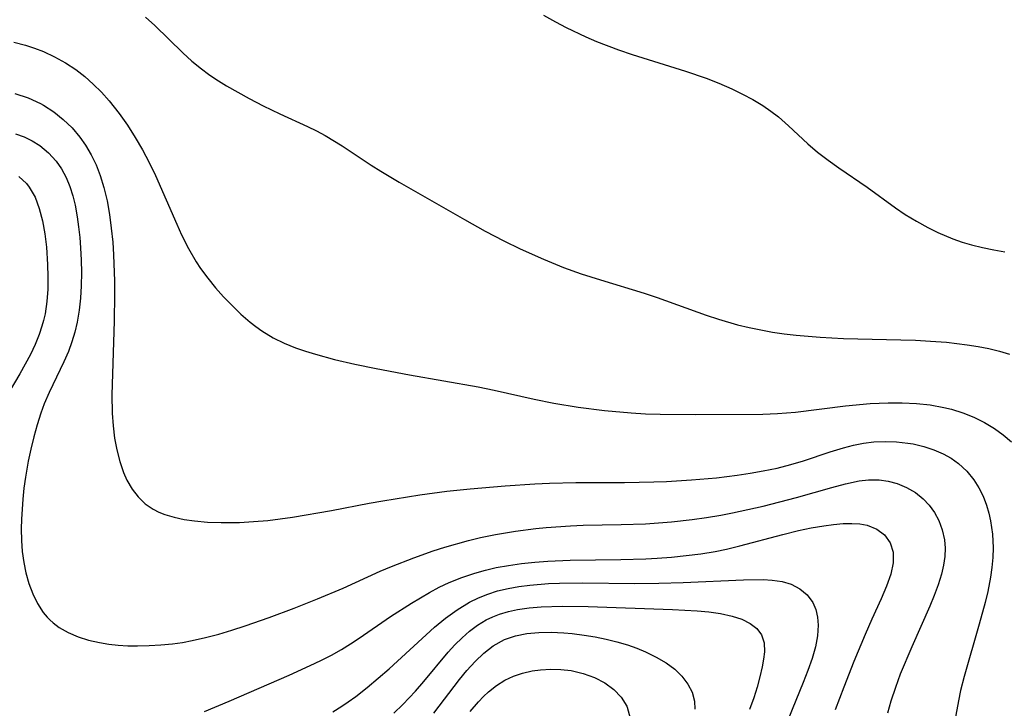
# Model space of a CAD drawing. Header units: inches. Extents: x 1073367 to 1082519, y 1569854 to 1574957.
# Tile 555 of 565: x 1080555 to 1080686, y 1574132 to 1574224. Entities that reach past the tile are written whole.
import ezdxf

# ---------------------------------------------------------------- set-up
doc = ezdxf.new("R2010")
doc.units = ezdxf.units.IN
doc.header["$MEASUREMENT"] = 0
doc.layers.add('CGG_CurvaNivelLidar_v1', color=7, linetype='Continuous', lineweight=30, true_color=0x008008)

msp = doc.modelspace()

# ---------------------------------------------------------------- linework, layer by layer
at = {"layer": 'CGG_CurvaNivelLidar_v1'}
for points in [[(1080571.92, 1574224.5212, 83), (1080573.1551, 1574223.4025, 83), (1080576.9206, 1574219.772, 83), (1080578.1191, 1574218.6561, 83), (1080579.3665, 1574217.609, 83), (1080580.313, 1574216.911, 83), (1080581.2927, 1574216.2522, 83), (1080582.7317, 1574215.3568, 83), (1080584.2091, 1574214.5019, 83), (1080585.7159, 1574213.6808, 83), (1080587.5989, 1574212.7116, 83), (1080589.8174, 1574211.6411, 83), (1080593.4933, 1574209.9477, 83), (1080594.7092, 1574209.3475, 83), (1080595.8626, 1574208.7289, 83), (1080598.1082, 1574207.3827, 83), (1080601.9671, 1574204.8149, 83), (1080603.2822, 1574203.9789, 83), (1080605.7094, 1574202.5448, 83), (1080614.414, 1574197.5499, 83), (1080617.1835, 1574196.0067, 83), (1080619.639, 1574194.7179, 83), (1080621.8397, 1574193.6454, 83), (1080624.9475, 1574192.2561, 83), (1080627.5843, 1574191.1797, 83), (1080629.9323, 1574190.3284, 83), (1080632.5061, 1574189.5056, 83), (1080638.3317, 1574187.7418, 83), (1080640.0678, 1574187.1631, 83), (1080646.6214, 1574184.8005, 83), (1080648.2425, 1574184.2603, 83), (1080650.7611, 1574183.5385, 83), (1080652.3054, 1574183.1668, 83), (1080653.8606, 1574182.84, 83), (1080655.425, 1574182.5569, 83), (1080656.9976, 1574182.3187, 83), (1080658.5634, 1574182.1307, 83), (1080661.7606, 1574181.8762, 83), (1080664.8986, 1574181.7203, 83), (1080672.5093, 1574181.5404, 83), (1080674.4957, 1574181.4675, 83), (1080676.4762, 1574181.3627, 83), (1080678.588, 1574181.1979, 83), (1080681.3523, 1574180.8702, 83), (1080682.8106, 1574180.6448, 83), (1080684.2507, 1574180.3692, 83), (1080685.6662, 1574180.0224, 83), (1080687.017, 1574179.5964, 83)], [(1080624.9376, 1574224.797, 83.5), (1080626.5517, 1574223.8768, 83.5), (1080627.9669, 1574223.1261, 83.5), (1080630.5571, 1574221.8934, 83.5), (1080631.9947, 1574221.2793, 83.5), (1080634.9186, 1574220.1577, 83.5), (1080636.7361, 1574219.5422, 83.5), (1080643.8284, 1574217.3269, 83.5), (1080646.5917, 1574216.3649, 83.5), (1080648.3083, 1574215.6979, 83.5), (1080650.0393, 1574214.9446, 83.5), (1080651.4452, 1574214.2666, 83.5), (1080652.8116, 1574213.5356, 83.5), (1080654.128, 1574212.7403, 83.5), (1080655.197, 1574212.0061, 83.5), (1080656.217, 1574211.2153, 83.5), (1080657.5752, 1574210.0149, 83.5), (1080660.1435, 1574207.6257, 83.5), (1080661.4357, 1574206.5274, 83.5), (1080662.829, 1574205.461, 83.5), (1080664.2685, 1574204.4462, 83.5), (1080668.0588, 1574201.8827, 83.5), (1080671.8368, 1574199.1169, 83.5), (1080673.1235, 1574198.2314, 83.5), (1080674.5989, 1574197.3142, 83.5), (1080676.1188, 1574196.4704, 83.5), (1080677.4474, 1574195.81, 83.5), (1080679.4459, 1574194.9644, 83.5), (1080680.6864, 1574194.5366, 83.5), (1080681.9501, 1574194.1682, 83.5), (1080683.4108, 1574193.8132, 83.5), (1080684.8909, 1574193.5126, 83.5), (1080686.3854, 1574193.2534, 83.5)], [(1080554.376, 1574221.199, 82.5), (1080555.9284, 1574220.7731, 82.5), (1080557.1387, 1574220.3752, 82.5), (1080558.3252, 1574219.9194, 82.5), (1080559.824, 1574219.2331, 82.5), (1080561.266, 1574218.4415, 82.5), (1080562.6406, 1574217.5413, 82.5), (1080563.8392, 1574216.6114, 82.5), (1080564.976, 1574215.5985, 82.5), (1080566.0558, 1574214.5158, 82.5), (1080567.0799, 1574213.3722, 82.5), (1080568.4077, 1574211.6917, 82.5), (1080569.5177, 1574210.1228, 82.5), (1080570.5653, 1574208.501, 82.5), (1080571.5437, 1574206.8288, 82.5), (1080572.4318, 1574205.1357, 82.5), (1080573.2563, 1574203.4053, 82.5), (1080576.0873, 1574196.9248, 82.5), (1080576.7453, 1574195.513, 82.5), (1080577.6502, 1574193.7108, 82.5), (1080578.6674, 1574191.9331, 82.5), (1080579.2473, 1574191.0445, 82.5), (1080580.2127, 1574189.7313, 82.5), (1080581.2488, 1574188.4745, 82.5), (1080582.3363, 1574187.2622, 82.5), (1080583.4686, 1574186.083, 82.5), (1080584.6418, 1574184.9528, 82.5), (1080585.8639, 1574183.8884, 82.5), (1080586.632, 1574183.2849, 82.5), (1080587.4254, 1574182.7187, 82.5), (1080588.9424, 1574181.7987, 82.5), (1080590.4036, 1574181.0856, 82.5), (1080591.9225, 1574180.4716, 82.5), (1080593.2274, 1574180.0171, 82.5), (1080594.556, 1574179.6047, 82.5), (1080597.1094, 1574178.9128, 82.5), (1080599.812, 1574178.2791, 82.5), (1080602.6507, 1574177.6897, 82.5), (1080607.0758, 1574176.8716, 82.5), (1080616.2441, 1574175.2582, 82.5), (1080618.361, 1574174.8259, 82.5), (1080623.6721, 1574173.6363, 82.5), (1080626.3277, 1574173.1043, 82.5), (1080629.5557, 1574172.5737, 82.5), (1080633.0782, 1574172.1226, 82.5), (1080636.6147, 1574171.7964, 82.5), (1080638.5192, 1574171.6836, 82.5), (1080640.491, 1574171.6176, 82.5), (1080645.1221, 1574171.5801, 82.5), (1080654.1387, 1574171.6432, 82.5), (1080656.0921, 1574171.7144, 82.5), (1080658.4929, 1574171.9019, 82.5), (1080665.1529, 1574172.7299, 82.5), (1080668.4309, 1574173.0425, 82.5), (1080670.8334, 1574173.1485, 82.5), (1080672.7211, 1574173.1439, 82.5), (1080674.596, 1574173.0526, 82.5), (1080676.4488, 1574172.8578, 82.5), (1080678.2673, 1574172.5333, 82.5), (1080679.2854, 1574172.2774, 82.5), (1080680.797, 1574171.795, 82.5), (1080682.263, 1574171.2063, 82.5), (1080683.6728, 1574170.5125, 82.5), (1080685.012, 1574169.7074, 82.5), (1080686.1694, 1574168.8621, 82.5), (1080687.2528, 1574167.9281, 82.5)], [(1080554.5347, 1574214.3184, 82), (1080556.2881, 1574213.7456, 82), (1080557.9626, 1574212.9895, 82), (1080558.3586, 1574212.7726, 82), (1080559.7149, 1574211.8987, 82), (1080560.9791, 1574210.8883, 82), (1080562.1439, 1574209.7577, 82), (1080563.195, 1574208.5142, 82), (1080563.9362, 1574207.4527, 82), (1080564.6899, 1574206.1725, 82), (1080565.3476, 1574204.8293, 82), (1080565.9035, 1574203.4303, 82), (1080566.3935, 1574201.8335, 82), (1080566.807, 1574200.0572, 82), (1080567.1276, 1574198.2421, 82), (1080567.3736, 1574196.3999, 82), (1080567.557, 1574194.5386, 82), (1080567.6735, 1574192.8581, 82), (1080567.7969, 1574189.3286, 82), (1080567.8118, 1574187.5589, 82), (1080567.7672, 1574184.0197, 82), (1080567.4624, 1574174.2104, 82), (1080567.4875, 1574171.7367, 82), (1080567.6076, 1574170.0798, 82), (1080567.8136, 1574168.449, 82), (1080568.1068, 1574166.8567, 82), (1080568.4951, 1574165.3187, 82), (1080568.993, 1574163.8559, 82), (1080569.4503, 1574162.8284, 82), (1080570.1384, 1574161.6497, 82), (1080570.9534, 1574160.5946, 82), (1080571.8886, 1574159.6845, 82), (1080572.9443, 1574158.9485, 82), (1080573.6944, 1574158.5759, 82), (1080574.4917, 1574158.2686, 82), (1080575.7497, 1574157.8952, 82), (1080577.08, 1574157.606, 82), (1080578.4665, 1574157.3954, 82), (1080580.2079, 1574157.2391, 82), (1080581.9937, 1574157.1748, 82), (1080583.2112, 1574157.1755, 82), (1080584.4384, 1574157.2065, 82), (1080586.3314, 1574157.3068, 82), (1080588.2312, 1574157.4727, 82), (1080591.503, 1574157.9074, 82), (1080596.6933, 1574158.7972, 82), (1080601.7371, 1574159.7715, 82), (1080603.533, 1574160.0876, 82), (1080608.4849, 1574160.8825, 82), (1080612.0543, 1574161.3528, 82), (1080615.169, 1574161.6696, 82), (1080619.8307, 1574162.075, 82), (1080623.779, 1574162.3363, 82), (1080625.755, 1574162.4319, 82), (1080629.245, 1574162.5298, 82), (1080635.7414, 1574162.5312, 82), (1080639.6401, 1574162.5927, 82), (1080641.3074, 1574162.6605, 82), (1080644.6392, 1574162.8645, 82), (1080647.9627, 1574163.1652, 82), (1080650.707, 1574163.5008, 82), (1080652.444, 1574163.7588, 82), (1080654.1713, 1574164.0607, 82), (1080656.0411, 1574164.4515, 82), (1080657.8897, 1574164.9144, 82), (1080659.547, 1574165.4063, 82), (1080663.0956, 1574166.5954, 82), (1080664.8703, 1574167.1425, 82), (1080666.2167, 1574167.4864, 82), (1080667.571, 1574167.7542, 82), (1080668.9301, 1574167.9302, 82), (1080670.448, 1574168.0022, 82), (1080671.9587, 1574167.9497, 82), (1080673.4518, 1574167.7795, 82), (1080674.1882, 1574167.6509, 82), (1080675.5718, 1574167.3259, 82), (1080676.9089, 1574166.8935, 82), (1080678.1826, 1574166.3424, 82), (1080679.2434, 1574165.7435, 82), (1080680.2272, 1574165.0404, 82), (1080681.3146, 1574164.0352, 82), (1080682.2529, 1574162.8881, 82), (1080682.9164, 1574161.8242, 82), (1080683.4713, 1574160.6851, 82), (1080683.924, 1574159.4858, 82), (1080684.2245, 1574158.4548, 82), (1080684.4625, 1574157.3978, 82), (1080684.7259, 1574155.618, 82), (1080684.8193, 1574153.8034, 82), (1080684.7742, 1574152.5103, 82), (1080684.6501, 1574151.2103, 82), (1080684.4624, 1574149.9063, 82), (1080684.0958, 1574147.9996, 82), (1080683.7507, 1574146.5515, 82), (1080682.9562, 1574143.6603, 82), (1080680.955, 1574136.6809, 82), (1080680.4905, 1574134.8285, 82), (1080680.1919, 1574133.4562, 82), (1080679.7362, 1574130.8126, 82)], [(1080554.6138, 1574208.9837, 81.5), (1080555.7549, 1574208.5603, 81.5), (1080556.8431, 1574208.0332, 81.5), (1080557.864, 1574207.3985, 81.5), (1080559.0239, 1574206.4481, 81.5), (1080560.0378, 1574205.3368, 81.5), (1080560.7621, 1574204.2916, 81.5), (1080561.3691, 1574203.1566, 81.5), (1080561.8499, 1574201.9728, 81.5), (1080562.2362, 1574200.7306, 81.5), (1080562.5453, 1574199.4431, 81.5), (1080562.8228, 1574197.9274, 81.5), (1080563.0143, 1574196.5581, 81.5), (1080563.163, 1574195.1711, 81.5), (1080563.2735, 1574193.7725, 81.5), (1080563.3565, 1574192.1402, 81.5), (1080563.3903, 1574190.5057, 81.5), (1080563.3651, 1574188.7219, 81.5), (1080563.2749, 1574187.0964, 81.5), (1080563.1064, 1574185.4863, 81.5), (1080562.8408, 1574183.8977, 81.5), (1080562.5242, 1574182.5653, 81.5), (1080562.1279, 1574181.2552, 81.5), (1080561.657, 1574179.97, 81.5), (1080561.0622, 1574178.5863, 81.5), (1080559.1002, 1574174.4952, 81.5), (1080558.4523, 1574173.0051, 81.5), (1080557.985, 1574171.7675, 81.5), (1080557.4797, 1574170.1988, 81.5), (1080557.0424, 1574168.6018, 81.5), (1080556.659, 1574166.9833, 81.5), (1080556.3188, 1574165.3492, 81.5), (1080555.9421, 1574163.2344, 81.5), (1080555.7366, 1574161.7722, 81.5), (1080555.5778, 1574160.3053, 81.5), (1080555.4107, 1574157.6501, 81.5), (1080555.3869, 1574156.3289, 81.5), (1080555.4156, 1574154.8147, 81.5), (1080555.5187, 1574153.3195, 81.5), (1080555.7073, 1574151.8852, 81.5), (1080555.9897, 1574150.4865, 81.5), (1080556.3987, 1574149.0514, 81.5), (1080556.9188, 1574147.6834, 81.5), (1080557.5525, 1574146.4005, 81.5), (1080558.3095, 1574145.226, 81.5), (1080558.8337, 1574144.582, 81.5), (1080559.1703, 1574144.2288, 81.5), (1080559.6132, 1574143.8244, 81.5), (1080560.4276, 1574143.2182, 81.5), (1080561.6411, 1574142.5308, 81.5), (1080562.9577, 1574141.9726, 81.5), (1080564.3534, 1574141.528, 81.5), (1080565.8096, 1574141.1886, 81.5), (1080567.0397, 1574140.9863, 81.5), (1080568.2935, 1574140.8502, 81.5), (1080569.565, 1574140.7768, 81.5), (1080570.8493, 1574140.7556, 81.5), (1080572.4073, 1574140.7865, 81.5), (1080573.9711, 1574140.8771, 81.5), (1080575.535, 1574141.0318, 81.5), (1080576.8536, 1574141.2175, 81.5), (1080578.1659, 1574141.4556, 81.5), (1080579.9333, 1574141.8589, 81.5), (1080581.6955, 1574142.3309, 81.5), (1080583.4478, 1574142.853, 81.5), (1080585.1895, 1574143.416, 81.5), (1080588.401, 1574144.5376, 81.5), (1080591.7187, 1574145.7763, 81.5), (1080594.8519, 1574147.0201, 81.5), (1080598.2418, 1574148.4584, 81.5), (1080603.2029, 1574150.718, 81.5), (1080604.6748, 1574151.3361, 81.5), (1080607.6477, 1574152.4985, 81.5), (1080610.2252, 1574153.4057, 81.5), (1080611.7852, 1574153.9058, 81.5), (1080614.9354, 1574154.8063, 81.5), (1080616.5268, 1574155.1943, 81.5), (1080618.5551, 1574155.6124, 81.5), (1080621.1915, 1574156.0451, 81.5), (1080623.9184, 1574156.391, 81.5), (1080625.2871, 1574156.5286, 81.5), (1080628.5157, 1574156.7547, 81.5), (1080630.2077, 1574156.819, 81.5), (1080635.2789, 1574156.9177, 81.5), (1080638.5278, 1574157.0268, 81.5), (1080641.9955, 1574157.2866, 81.5), (1080644.7402, 1574157.5994, 81.5), (1080646.6542, 1574157.869, 81.5), (1080648.5631, 1574158.1858, 81.5), (1080650.1236, 1574158.4852, 81.5), (1080654.1706, 1574159.3767, 81.5), (1080658.6392, 1574160.5072, 81.5), (1080663.3296, 1574161.8595, 81.5), (1080665.1745, 1574162.3572, 81.5), (1080666.9912, 1574162.7293, 81.5), (1080668.2199, 1574162.8681, 81.5), (1080668.8913, 1574162.8902, 81.5), (1080669.6344, 1574162.8627, 81.5), (1080670.8593, 1574162.6938, 81.5), (1080672.0414, 1574162.3792, 81.5), (1080673.2963, 1574161.8623, 81.5), (1080674.4589, 1574161.1843, 81.5), (1080675.5041, 1574160.3519, 81.5), (1080676.3158, 1574159.483, 81.5), (1080677.0086, 1574158.5128, 81.5), (1080677.5771, 1574157.4598, 81.5), (1080678.0512, 1574156.2097, 81.5), (1080678.3455, 1574154.8958, 81.5), (1080678.4393, 1574153.7885, 81.5), (1080678.3986, 1574152.6826, 81.5), (1080678.2279, 1574151.5032, 81.5), (1080677.9497, 1574150.3147, 81.5), (1080677.5099, 1574148.8962, 81.5), (1080676.9803, 1574147.4724, 81.5), (1080676.3865, 1574146.0452, 81.5), (1080673.9841, 1574140.6494, 81.5), (1080672.4575, 1574136.9891, 81.5), (1080671.7928, 1574135.2063, 81.5), (1080671.2064, 1574133.4026, 81.5), (1080670.7711, 1574131.7976, 81.5)], [(1080555.0753, 1574203.2704, 81), (1080556.0756, 1574202.3309, 81), (1080556.446, 1574201.8652, 81), (1080557.2184, 1574200.5233, 81), (1080557.7886, 1574199.0082, 81), (1080558.2073, 1574197.3694, 81), (1080558.5119, 1574195.6451, 81), (1080558.7288, 1574193.8651, 81), (1080558.8971, 1574191.5803, 81), (1080558.9423, 1574189.9203, 81), (1080558.9122, 1574188.263, 81), (1080558.7896, 1574186.6189, 81), (1080558.5504, 1574184.9981, 81), (1080558.3529, 1574184.0993, 81), (1080558.144, 1574183.3436, 81), (1080557.7738, 1574182.2529, 81), (1080557.2214, 1574180.9036, 81), (1080556.5934, 1574179.5761, 81), (1080555.9072, 1574178.2683, 81), (1080555.1769, 1574176.9784, 81), (1080553.6345, 1574174.3887, 81)], [(1080579.7889, 1574132.0382, 81), (1080583.0507, 1574133.3783, 81), (1080591.0598, 1574136.8529, 81), (1080593.8621, 1574138.123, 81), (1080595.2817, 1574138.8071, 81), (1080596.679, 1574139.5254, 81), (1080598.0465, 1574140.2916, 81), (1080599.225, 1574141.0159, 81), (1080600.3834, 1574141.7743, 81), (1080604.5723, 1574144.654, 81), (1080607.3406, 1574146.4547, 81), (1080609.7682, 1574147.8852, 81), (1080611.0519, 1574148.5721, 81), (1080612.3613, 1574149.1965, 81), (1080614.0582, 1574149.874, 81), (1080615.7969, 1574150.4479, 81), (1080617.2135, 1574150.8461, 81), (1080618.6493, 1574151.1837, 81), (1080620.2957, 1574151.485, 81), (1080622.0212, 1574151.7252, 81), (1080623.7624, 1574151.9077, 81), (1080625.5155, 1574152.0424, 81), (1080628.5038, 1574152.1776, 81), (1080635.2477, 1574152.2671, 81), (1080638.5546, 1574152.3529, 81), (1080640.0634, 1574152.4313, 81), (1080642.0033, 1574152.5781, 81), (1080643.9395, 1574152.777, 81), (1080645.87, 1574153.0307, 81), (1080647.7918, 1574153.3459, 81), (1080649.308, 1574153.6471, 81), (1080651.099, 1574154.0703, 81), (1080656.8312, 1574155.6071, 81), (1080658.904, 1574156.1101, 81), (1080660.5941, 1574156.4704, 81), (1080662.2549, 1574156.763, 81), (1080663.5754, 1574156.9363, 81), (1080664.8535, 1574157.0436, 81), (1080665.9873, 1574157.0739, 81), (1080667.0607, 1574157.0125, 81), (1080668.0599, 1574156.8277, 81), (1080669.3137, 1574156.3137, 81), (1080670.3402, 1574155.53, 81), (1080671.1004, 1574154.4799, 81), (1080671.5051, 1574153.238, 81), (1080671.5117, 1574151.8171, 81), (1080671.1872, 1574150.2914, 81), (1080670.6258, 1574148.6922, 81), (1080669.9143, 1574147.0392, 81), (1080668.6555, 1574144.3192, 81), (1080667.7547, 1574142.2634, 81), (1080666.2782, 1574138.6881, 81), (1080664.92, 1574135.2532, 81), (1080663.7877, 1574132.224, 81)], [(1080596.8775, 1574131.9514, 80.5), (1080598.0747, 1574132.7073, 80.5), (1080598.9342, 1574133.294, 80.5), (1080599.929, 1574134.0178, 80.5), (1080601.4445, 1574135.2058, 80.5), (1080602.9236, 1574136.4456, 80.5), (1080604.3775, 1574137.7185, 80.5), (1080610.4169, 1574143.2344, 80.5), (1080611.9055, 1574144.4593, 80.5), (1080613.4565, 1574145.5782, 80.5), (1080615.0809, 1574146.5591, 80.5), (1080616.2867, 1574147.1522, 80.5), (1080617.5324, 1574147.656, 80.5), (1080618.8139, 1574148.0693, 80.5), (1080620.213, 1574148.4096, 80.5), (1080621.6419, 1574148.6642, 80.5), (1080623.0941, 1574148.8516, 80.5), (1080625.589, 1574149.0511, 80.5), (1080627.0576, 1574149.1136, 80.5), (1080630.1116, 1574149.1534, 80.5), (1080637.0787, 1574149.0855, 80.5), (1080640.3023, 1574149.1147, 80.5), (1080643.5405, 1574149.2186, 80.5), (1080651.5608, 1574149.5707, 80.5), (1080654.1791, 1574149.5983, 80.5), (1080655.4103, 1574149.5323, 80.5), (1080656.7174, 1574149.3371, 80.5), (1080657.922, 1574148.9783, 80.5), (1080659.0768, 1574148.3731, 80.5), (1080660.0442, 1574147.559, 80.5), (1080660.7838, 1574146.5552, 80.5), (1080661.1853, 1574145.6212, 80.5), (1080661.422, 1574144.5963, 80.5), (1080661.5042, 1574143.5032, 80.5), (1080661.4096, 1574142.1022, 80.5), (1080661.1385, 1574140.651, 80.5), (1080660.703, 1574139.0812, 80.5), (1080660.157, 1574137.486, 80.5), (1080659.5365, 1574135.8732, 80.5), (1080656.4916, 1574128.4844, 80.5)], [(1080605.0207, 1574131.7792, 80), (1080606.2106, 1574132.9406, 80), (1080607.8761, 1574134.703, 80), (1080608.9902, 1574135.9969, 80), (1080612.2314, 1574139.9001, 80), (1080613.1423, 1574140.8971, 80), (1080614.0886, 1574141.8395, 80), (1080615.0811, 1574142.7102, 80), (1080616.1673, 1574143.5157, 80), (1080617.3174, 1574144.2089, 80), (1080618.1741, 1574144.6246, 80), (1080619.0616, 1574144.9749, 80), (1080620.2542, 1574145.3349, 80), (1080621.4854, 1574145.6022, 80), (1080623.0395, 1574145.827, 80), (1080624.63, 1574145.9644, 80), (1080627.424, 1574146.0619, 80), (1080630.8722, 1574146.0254, 80), (1080642.1226, 1574145.5859, 80), (1080645.379, 1574145.4115, 80), (1080646.9437, 1574145.2717, 80), (1080648.4867, 1574145.0658, 80), (1080650.0821, 1574144.7282, 80), (1080651.3458, 1574144.3065, 80), (1080652.4488, 1574143.758, 80), (1080653.3449, 1574143.0739, 80), (1080653.9754, 1574142.2372, 80), (1080654.3043, 1574141.1739, 80), (1080654.3466, 1574139.9603, 80), (1080654.24, 1574138.9908, 80), (1080654.0536, 1574137.9673, 80), (1080653.7525, 1574136.6392, 80), (1080653.3823, 1574135.2589, 80), (1080652.9413, 1574133.8472, 80), (1080652.3821, 1574132.2992, 80)], [(1080610.3228, 1574131.815, 79.5), (1080613.7634, 1574136.2912, 79.5), (1080614.7321, 1574137.4627, 79.5), (1080615.843, 1574138.682, 79.5), (1080617.0096, 1574139.7913, 79.5), (1080618.2485, 1574140.7523, 79.5), (1080619.7614, 1574141.5981, 79.5), (1080621.2038, 1574142.0923, 79.5), (1080622.7327, 1574142.3925, 79.5), (1080624.3261, 1574142.5406, 79.5), (1080625.9657, 1574142.5676, 79.5), (1080627.6359, 1574142.495, 79.5), (1080628.7403, 1574142.3991, 79.5), (1080630.3392, 1574142.1946, 79.5), (1080631.8065, 1574141.9492, 79.5), (1080633.2649, 1574141.6514, 79.5), (1080634.7048, 1574141.2973, 79.5), (1080636.1152, 1574140.8795, 79.5), (1080637.3433, 1574140.4449, 79.5), (1080638.5308, 1574139.9566, 79.5), (1080639.9421, 1574139.2757, 79.5), (1080641.2508, 1574138.508, 79.5), (1080642.4231, 1574137.638, 79.5), (1080643.3773, 1574136.7026, 79.5), (1080644.1527, 1574135.6755, 79.5), (1080644.7229, 1574134.5721, 79.5), (1080645.0499, 1574133.4034, 79.5), (1080645.112, 1574132.316, 79.5)], [(1080615.1575, 1574132.0368, 79), (1080616.2833, 1574133.3206, 79), (1080616.9395, 1574133.9998, 79), (1080617.6183, 1574134.6385, 79), (1080618.6697, 1574135.4886, 79), (1080619.7915, 1574136.2025, 79), (1080620.944, 1574136.7377, 79), (1080622.1559, 1574137.138, 79), (1080623.4109, 1574137.4207, 79), (1080624.5472, 1574137.5814, 79), (1080625.9043, 1574137.6628, 79), (1080627.2619, 1574137.6269, 79), (1080628.6027, 1574137.4692, 79), (1080630.2115, 1574137.0967, 79), (1080631.7323, 1574136.5366, 79), (1080633.0916, 1574135.8174, 79), (1080634.2939, 1574134.9414, 79), (1080635.2926, 1574133.916, 79), (1080636.0267, 1574132.7363, 79), (1080636.094, 1574132.5826, 79), (1080636.4913, 1574131.1466, 79)]]:
    msp.add_polyline3d(points, dxfattribs=at)

doc.saveas('drawing.dxf')
